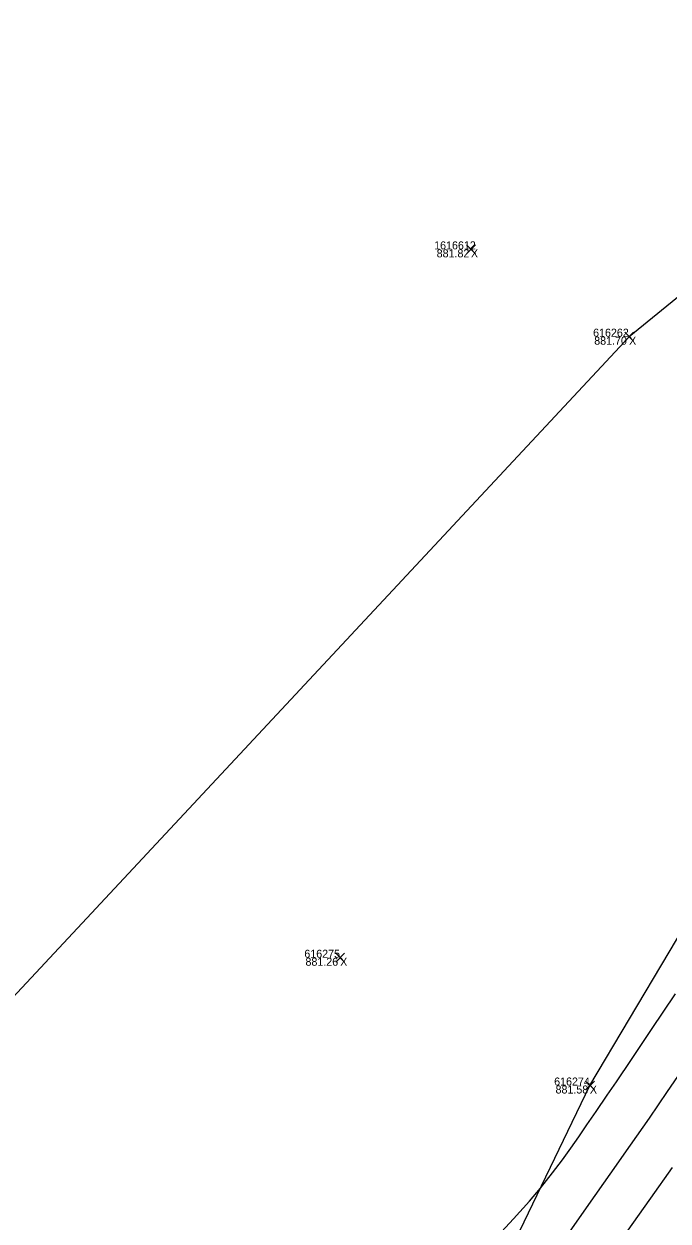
# Model space of a CAD drawing. Extents: x 1957117 to 1971063, y 701601 to 715861.
# Drawn here: x 1963712.3 to 1963740.5, y 707168.2 to 707220.5 of the extents above; entities that cross this region are included whole.
import ezdxf

# ---------------------------------------------------------------- set-up
doc = ezdxf.new("R2010")
doc.units = 0
for name, color, linetype in [('AP_X_Lights', 7, 'Continuous'), ('DT_X_Break_Line', 7, 'Continuous'), ('DT_X_Contour_Minor', 7, 'Continuous'), ('DT_X_TIN_Hull', 7, 'Continuous'), ('PV_P_Shoulder', 7, 'Continuous'), ('RS_Raster1', 7, 'Continuous'), ('SC_Scratch1', 7, 'Continuous'), ('SC_Shading5', 7, 'Continuous')]:
    doc.layers.add(name, color=color, linetype=linetype)

msp = doc.modelspace()

# ---------------------------------------------------------------- linework, layer by layer
at = {"layer": 'AP_X_Lights'}
for p, q in [((1963731.699, 707210.463), (1963732.087, 707210.853)), ((1963731.699, 707210.853), (1963732.087, 707210.463)), ((1963738.624, 707206.644), (1963739.012, 707207.034)), ((1963738.624, 707207.034), (1963739.012, 707206.644)), ((1963725.975, 707179.487), (1963726.363, 707179.877)), ((1963725.975, 707179.877), (1963726.363, 707179.487)), ((1963736.908, 707173.9), (1963737.296, 707174.29)), ((1963736.908, 707174.29), (1963737.296, 707173.9))]:
    msp.add_line(p, q, dxfattribs=at)
at = {"layer": 'DT_X_Break_Line'}
msp.add_lwpolyline([(1963549.31, 706900.902), (1963567.723, 706925.142), (1963581.753, 706948.682), (1963589.114, 706971.765), (1963604.241, 706992.933), (1963630.24, 707037.886), (1963653.883, 707082.082), (1963697.483, 707112.719), (1963727.123, 707153.396), (1963737.102, 707174.095), (1963750.986, 707197.42), (1963762.997, 707214.654), (1963786.295, 707233.762), (1963816.245, 707273.278), (1963881.4, 707289.893)], dxfattribs=at)
at = {"layer": 'DT_X_Contour_Minor'}
for points in [[(1963732.863, 707167.298), (1963733.755, 707168.264), (1963734.459, 707169.043), (1963734.935, 707169.599), (1963735.469, 707170.275), (1963735.903, 707170.846), (1963736.273, 707171.356), (1963736.616, 707171.849), (1963736.971, 707172.371), (1963737.374, 707172.965), (1963737.864, 707173.676), (1963738.262, 707174.259), (1963738.922, 707175.235), (1963739.8, 707176.539), (1963740.855, 707178.109)], [(1963732.863, 707167.298), (1963733.755, 707168.264), (1963734.459, 707169.043), (1963734.935, 707169.599), (1963735.469, 707170.275), (1963735.903, 707170.846), (1963736.273, 707171.356), (1963736.616, 707171.849), (1963736.971, 707172.371), (1963737.374, 707172.965), (1963737.864, 707173.676), (1963738.262, 707174.259), (1963738.922, 707175.235), (1963739.8, 707176.539), (1963740.855, 707178.109)], [(1963741.411, 707175.189), (1963740.487, 707173.829), (1963739.69, 707172.67), (1963738.866, 707171.488), (1963737.979, 707170.219), (1963737.046, 707168.892), (1963736.088, 707167.534)], [(1963741.411, 707175.189), (1963740.487, 707173.829), (1963739.69, 707172.67), (1963738.866, 707171.488), (1963737.979, 707170.219), (1963737.046, 707168.892), (1963736.088, 707167.534)], [(1963740.708, 707170.51), (1963739.754, 707169.163), (1963738.69, 707167.668)], [(1963740.708, 707170.51), (1963739.754, 707169.163), (1963738.69, 707167.668)]]:
    msp.add_lwpolyline(points, dxfattribs=at)
at = {"layer": 'DT_X_TIN_Hull'}
msp.add_lwpolyline([(1963940.142, 707371.501), (1963857.209, 707326.887), (1963847.297, 707313.095), (1963811.321, 707272.33), (1963751.836, 707231.407), (1963753.826, 707219.029), (1963738.818, 707206.839), (1963703.286, 707168.809), (1963648.079, 707085.514)], dxfattribs=at)
at = {"layer": 'SC_Shading5'}
for points in [[(1963589.678, 706586.994), (1963626.625, 706689.548), (1963651.76, 706746.832), (1963668.09, 706778.596), (1963682.768, 706805.402), (1963734.424, 706911.594), (1963826.849, 707116.717), (1963877.258, 707215.645), (1963964.981, 707354.472), (1964070.526, 707509.355), (1964132.574, 707601.994), (1964163.9, 707642.169), (1964191.2, 707685.167), (1964278.98, 707807.131), (1964326.11, 707874.364), (1964396.427, 707968.962), (1964508.519, 708133.679), (1964655.588, 708336.552), (1964745.319, 708429.172), (1964840.327, 708522.317), (1964988.178, 708660.245), (1965089.796, 708739.041), (1965251.743, 708835.216), (1965415.807, 708922.048), (1965866.2, 709149.38), (1966173.543, 709294.131), (1966283.627, 709338.196), (1966534.003, 709419.214), (1966689.084, 709471.266), (1967008.468, 709641.817), (1967166.677, 709750.124), (1967422.113, 709931.083), (1967818.707, 710198.831), (1968187.021, 710459.852), (1968360.589, 710592.493), (1968496.543, 710707.847), (1968606.427, 710809.378), (1968733.391, 710937.091), (1968807.28, 711025.4), (1968843.008, 711077.094), (1968863.233, 711106.099), (1968909.747, 711171.311), (1968974.133, 711279.559), (1969130.932, 711546.915), (1969247.433, 711744.686), (1969402.714, 712016.424), (1969505.287, 712191.789), (1969666.311, 712460.805), (1969771.586, 712639.896), (1969880.058, 712820.917), (1969964.994, 712955.706), (1969990.005, 713000.084), (1970030.065, 713068.479)], [(1963609.915, 706579.703), (1963646.615, 706681.572), (1963671.193, 706737.585), (1963687.092, 706768.511), (1963701.884, 706795.526), (1963753.906, 706902.469), (1963846.249, 707107.41), (1963895.973, 707204.994), (1963982.966, 707342.667), (1964088.35, 707497.312), (1964150.015, 707589.379), (1964181.502, 707629.761), (1964209.024, 707673.109), (1964296.517, 707794.674), (1964343.552, 707861.772), (1964413.958, 707956.489), (1964526.123, 708121.313), (1964672.104, 708322.686), (1964760.576, 708414.006), (1964855.195, 708506.77), (1965002.134, 708643.847), (1965101.925, 708721.226), (1965262.272, 708816.451), (1965425.685, 708902.939), (1965875.63, 709130.044), (1966182.13, 709274.398), (1966290.944, 709317.954), (1966540.737, 709398.785), (1966697.632, 709451.445), (1967019.644, 709623.399), (1967178.971, 709732.471), (1967434.35, 709913.39), (1967830.945, 710181.14), (1968199.774, 710442.525), (1968374.086, 710575.735), (1968510.806, 710691.739), (1968621.36, 710793.889), (1968749.296, 710922.58), (1968824.413, 711012.355), (1968860.678, 711064.827), (1968880.812, 711093.701), (1968927.778, 711159.547), (1968992.655, 711268.62), (1969149.476, 711536.015), (1969266.039, 711733.891), (1969421.336, 712005.657), (1969523.8, 712180.835), (1969684.812, 712449.831), (1969790.084, 712628.917), (1969898.385, 712809.653), (1969983.474, 712944.685), (1970008.657, 712989.367), (1970048.626, 713057.607)]]:
    msp.add_spline(points, degree=3, dxfattribs=at)

# ---------------------------------------------------------------- texts
at = {"layer": 'PV_P_Shoulder'}
for s, p in [('881.82', (1963730.394, 707210.308)), ('881.70', (1963737.291, 707206.489)), ('881.26', (1963724.651, 707179.332)), ('881.58', (1963735.598, 707173.745))]:
    msp.add_text(s, height=0.35, dxfattribs=at).set_placement(p)
at = {"layer": 'RS_Raster1'}
for s, p in [('1616612', (1963730.284, 707210.658)), ('616262', (1963737.242, 707206.839)), ('616275', (1963724.601, 707179.682)), ('616274', (1963735.537, 707174.095))]:
    msp.add_text(s, height=0.35, dxfattribs=at).set_placement(p)
at = {"layer": 'SC_Scratch1'}
for p in [(1963731.893, 707210.308), (1963738.818, 707206.489), (1963726.169, 707179.332), (1963737.102, 707173.745)]:
    msp.add_text('X', height=0.35, dxfattribs=at).set_placement(p)

doc.saveas('drawing.dxf')
